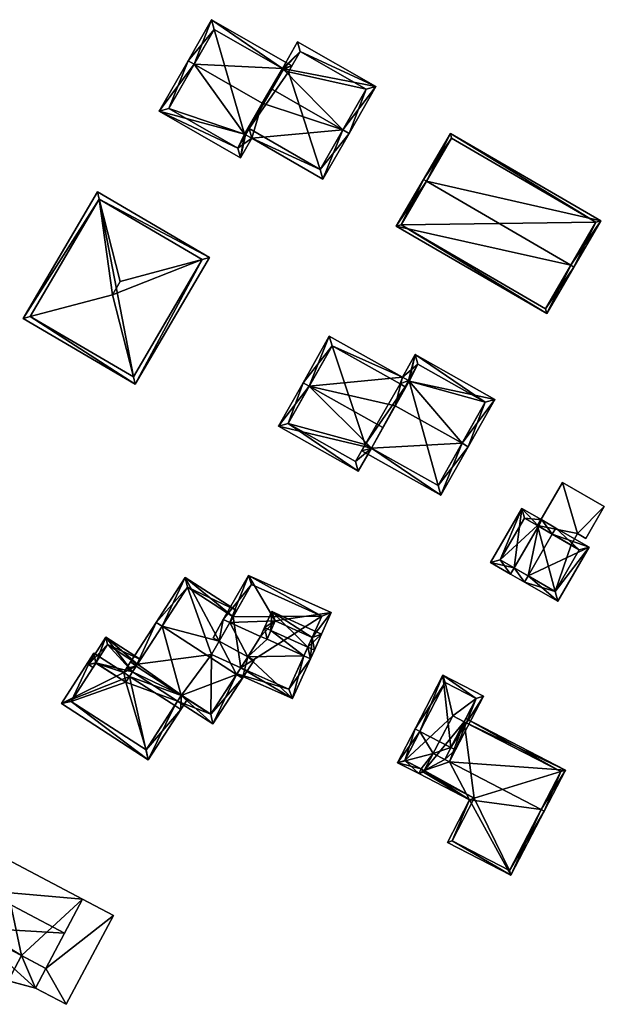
# Model space of a CAD drawing. Header units: inches. Extents: x 2685601 to 2690022, y 1235992 to 1239010.
# Tile 319 of 390: x 2688965 to 2689047, y 1238301 to 1238440. Entities that reach past the tile are written whole.
import ezdxf

# ---------------------------------------------------------------- set-up
doc = ezdxf.new("R2010")
doc.units = ezdxf.units.IN
doc.header["$MEASUREMENT"] = 0
doc.layers.add('Gebaeude Einzelhaus', color=10, linetype='Continuous')

msp = doc.modelspace()

# ---------------------------------------------------------------- meshes
at = {"layer": 'Gebaeude Einzelhaus'}
mesh = msp.add_polyface(dxfattribs=at)
corners = [(2689001.622, 1238433.469, 526.778), (2689014.824, 1238430.883, 525.191), (2689003.778, 1238437.224, 525.191), (2689010.159, 1238424.765, 527.987), (2689011.028, 1238424.266, 527.987), (2688999.98, 1238430.608, 527.987), (2688998.793, 1238428.54, 527.089), (2688996.43, 1238424.085, 525.191), (2688996.284, 1238424.169, 525.191), (2688997.297, 1238423.587, 525.191), (2689007.331, 1238417.828, 525.191), (2689013.459, 1238430.513, 525.558), (2689004.148, 1238435.859, 525.558), (2689001.789, 1238433.373, 526.778), (2689002.485, 1238432.963, 526.781), (2689006.961, 1238419.193, 525.568), (2688996.928, 1238424.953, 525.568), (2688989.19, 1238434.053, 527.089), (2688988.323, 1238434.551, 527.089), (2688984.24, 1238427.438, 524), (2688995.724, 1238420.846, 524), (2689002.983, 1238433.83, 524.631), (2689001.789, 1238433.373, 524.996), (2689002.485, 1238432.963, 524.999), (2689001.622, 1238433.469, 524.996), (2688991.645, 1238440.339, 524.631), (2688992.015, 1238438.974, 524.999), (2688985.605, 1238427.808, 524.377), (2688995.354, 1238422.211, 524.377), (2688996.928, 1238424.953, 514.926), (2688996.43, 1238424.085, 514.926), (2689006.961, 1238419.193, 514.926), (2689013.459, 1238430.513, 514.926), (2689004.148, 1238435.859, 514.926), (2689002.485, 1238432.963, 514.926), (2689001.789, 1238433.373, 514.926), (2689001.622, 1238433.469, 514.926), (2688996.284, 1238424.169, 514.926), (2688992.015, 1238438.974, 514.926), (2688985.605, 1238427.808, 514.926), (2688995.354, 1238422.211, 514.926)]
mesh.append_faces([[corners[k] for k in face] for face in [(19, 28, 20), (20, 28, 9), (9, 28, 7), (17, 27, 18), (18, 27, 19), (19, 27, 28), (25, 26, 18), (18, 26, 17), (21, 24, 25), (25, 24, 26), (23, 22, 21), (21, 22, 24), (24, 17, 6), (24, 25, 17), (17, 25, 18), (24, 21, 25), (24, 22, 21), (21, 22, 23), (17, 8, 6), (8, 20, 7), (7, 20, 9), (17, 19, 8), (8, 19, 20), (17, 18, 19), (4, 15, 3), (15, 9, 16), (16, 9, 7), (4, 10, 15), (15, 10, 9), (1, 12, 2), (2, 12, 0), (0, 12, 13), (13, 12, 14), (4, 11, 1), (1, 11, 12), (4, 3, 11), (3, 10, 4), (3, 9, 10), (3, 6, 9), (9, 6, 7), (7, 6, 8), (3, 5, 6), (3, 0, 5), (4, 1, 3), (3, 1, 0), (0, 1, 2)]], dxfattribs={"color": 13})
mesh.append_faces([[corners[k] for k in face] for face in [(36, 37, 38), (38, 37, 39), (39, 37, 40), (40, 37, 30), (30, 28, 40), (30, 7, 28), (28, 27, 40), (40, 27, 39), (17, 39, 27), (17, 38, 39), (17, 26, 38), (24, 38, 26), (24, 36, 38), (31, 34, 32), (32, 34, 33), (31, 29, 34), (34, 29, 35), (35, 29, 36), (36, 29, 37), (37, 29, 30), (23, 13, 14), (23, 22, 13), (23, 34, 22), (22, 34, 35), (22, 0, 13), (22, 24, 0), (22, 35, 24), (24, 35, 36), (12, 23, 14), (12, 33, 23), (23, 33, 34), (12, 11, 33), (33, 11, 32), (3, 32, 11), (3, 31, 32), (3, 15, 31), (15, 16, 31), (31, 16, 29), (16, 7, 29), (29, 7, 30), (5, 24, 6), (5, 0, 24)]], dxfattribs={"color": 41})
mesh = msp.add_polyface(dxfattribs=at)
corners = [(2689042.324, 1238405.665, 530.294), (2689038.921, 1238398.83, 527.357), (2689042.756, 1238405.414, 530.294), (2689017.703, 1238411.191, 527.357), (2689021.97, 1238417.524, 530.294), (2689021.538, 1238417.775, 530.294), (2689046.548, 1238411.923, 527.357), (2689025.329, 1238424.284, 527.357), (2689038.741, 1238399.514, 527.55), (2689018.386, 1238411.371, 527.549), (2689045.864, 1238411.743, 527.552), (2689025.509, 1238423.6, 527.552), (2689038.741, 1238399.514, 514.106), (2689045.864, 1238411.743, 514.106), (2689025.509, 1238423.6, 514.106), (2689018.386, 1238411.371, 514.106)]
mesh.append_faces([[corners[k] for k in face] for face in [(4, 9, 5), (11, 4, 5), (5, 9, 3), (10, 11, 7), (7, 11, 5), (6, 10, 7), (2, 8, 0), (0, 10, 2), (2, 10, 6), (9, 8, 1), (3, 9, 1), (1, 8, 2), (4, 7, 5), (0, 6, 4), (4, 6, 7), (0, 2, 6), (3, 4, 5), (3, 0, 4), (3, 1, 0), (0, 1, 2)]], dxfattribs={"color": 13})
mesh.append_faces([[corners[k] for k in face] for face in [(13, 15, 14), (13, 12, 15), (8, 9, 12), (12, 9, 15), (4, 15, 9), (4, 14, 15), (4, 11, 14), (11, 10, 14), (14, 10, 13), (10, 0, 13), (13, 0, 12), (12, 0, 8)]], dxfattribs={"color": 41})
mesh = msp.add_polyface(dxfattribs=at)
corners = [(2688966.063, 1238398.422, 524.347), (2688980.865, 1238388.858, 524.073), (2688980.602, 1238389.89, 524.347), (2688965.033, 1238398.149, 524.073), (2688977.639, 1238401.496, 527.427), (2688975.789, 1238414.994, 524.347), (2688975.525, 1238416.028, 524.073), (2688978.75, 1238403.389, 527.427), (2688991.358, 1238406.735, 524.073), (2688990.327, 1238406.461, 524.347), (2688966.059, 1238398.416, 524.344), (2688980.598, 1238389.884, 524.344), (2688975.793, 1238415.001, 524.345), (2688990.331, 1238406.468, 524.345), (2688990.331, 1238406.468, 513.884), (2688975.793, 1238415.001, 513.884), (2688966.059, 1238398.416, 513.884), (2688980.598, 1238389.884, 513.884)]
mesh.append_faces([[corners[k] for k in face] for face in [(12, 5, 6), (8, 9, 13), (13, 12, 8), (8, 12, 6), (2, 9, 1), (11, 2, 1), (10, 11, 1), (1, 9, 8), (0, 10, 3), (5, 0, 3), (6, 5, 3), (3, 10, 1), (8, 5, 9), (9, 5, 7), (8, 6, 5), (1, 9, 2), (2, 9, 4), (4, 9, 7), (1, 8, 9), (5, 4, 7), (5, 0, 4), (6, 3, 5), (5, 3, 0), (0, 2, 4), (3, 1, 0), (0, 1, 2)]], dxfattribs={"color": 13})
mesh.append_faces([[corners[k] for k in face] for face in [(15, 17, 16), (14, 17, 15), (9, 17, 14), (2, 17, 9), (11, 17, 2), (9, 14, 13), (16, 17, 10), (10, 17, 11), (0, 16, 10), (15, 16, 5), (5, 16, 0), (12, 15, 5), (14, 15, 12), (13, 14, 12)]], dxfattribs={"color": 41})
mesh = msp.add_polyface(dxfattribs=at)
corners = [(2689005.411, 1238388.582, 526.798), (2689008.251, 1238395.659, 523.863), (2689004.54, 1238389.073, 526.798), (2689018.553, 1238389.854, 523.863), (2689017.547, 1238385.825, 525.418), (2689015.801, 1238382.726, 526.798), (2689019.424, 1238389.363, 523.863), (2689019.513, 1238389.313, 523.863), (2689014.181, 1238379.849, 525.489), (2689001.076, 1238382.926, 524.003), (2689012.339, 1238376.58, 524.003), (2689002.439, 1238383.306, 524.399), (2689011.959, 1238377.943, 524.4), (2689013.31, 1238380.34, 525.489), (2689018.228, 1238388.899, 524.248), (2689018.933, 1238388.491, 524.252), (2689008.631, 1238394.296, 524.252), (2689023.988, 1238373.175, 522.884), (2689027.845, 1238380.023, 525.417), (2689026.975, 1238380.513, 525.417), (2689014.181, 1238379.849, 523.206), (2689012.819, 1238379.469, 522.884), (2689013.31, 1238380.34, 523.206), (2689031.623, 1238386.725, 522.429), (2689020.365, 1238393.069, 522.429), (2689023.608, 1238374.538, 523.207), (2689030.26, 1238386.345, 522.818), (2689020.745, 1238391.706, 522.818), (2689018.933, 1238388.491, 513.651), (2689019.424, 1238389.363, 513.651), (2689018.228, 1238388.899, 513.651), (2689008.631, 1238394.296, 513.651), (2689002.439, 1238383.306, 513.651), (2689011.959, 1238377.943, 513.651), (2689013.31, 1238380.34, 513.651), (2689014.181, 1238379.849, 513.651), (2689019.513, 1238389.313, 513.651), (2689023.608, 1238374.538, 513.651), (2689030.26, 1238386.345, 513.651), (2689020.745, 1238391.706, 513.651)]
mesh.append_faces([[corners[k] for k in face] for face in [(24, 27, 3), (3, 27, 6), (19, 26, 18), (18, 26, 23), (23, 26, 24), (24, 26, 27), (17, 25, 18), (18, 25, 19), (17, 20, 25), (17, 21, 20), (20, 21, 22), (19, 7, 4), (7, 24, 6), (6, 24, 3), (19, 23, 7), (7, 23, 24), (19, 18, 23), (17, 20, 21), (21, 20, 22), (17, 19, 20), (20, 19, 4), (17, 18, 19), (3, 16, 1), (1, 16, 2), (2, 16, 0), (3, 14, 16), (3, 6, 14), (14, 6, 15), (10, 12, 8), (8, 12, 13), (2, 11, 9), (9, 11, 10), (10, 11, 12), (2, 0, 11), (0, 8, 5), (2, 9, 0), (0, 9, 8), (8, 9, 10), (3, 4, 6), (6, 4, 7), (3, 0, 4), (4, 0, 5), (3, 1, 0), (0, 1, 2)]], dxfattribs={"color": 13})
mesh.append_faces([[corners[k] for k in face] for face in [(35, 36, 37), (37, 36, 38), (38, 36, 39), (39, 36, 29), (27, 29, 6), (27, 39, 29), (27, 26, 39), (39, 26, 38), (19, 38, 26), (19, 37, 38), (19, 25, 37), (20, 37, 25), (20, 35, 37), (30, 34, 31), (31, 34, 32), (32, 34, 33), (30, 28, 34), (34, 28, 35), (35, 28, 36), (36, 28, 29), (22, 20, 13), (13, 20, 8), (22, 35, 20), (22, 34, 35), (12, 22, 13), (12, 33, 22), (22, 33, 34), (12, 11, 33), (33, 11, 32), (0, 32, 11), (0, 31, 32), (0, 16, 31), (16, 14, 31), (31, 14, 30), (15, 28, 14), (14, 28, 30), (29, 28, 6), (6, 28, 15), (5, 20, 4), (5, 8, 20)]], dxfattribs={"color": 41})
mesh = msp.add_polyface(dxfattribs=at)
corners = [(2689047.046, 1238371.594, 520.646), (2689043.286, 1238367.764, 520.646), (2689044.449, 1238367.094, 520.646), (2689041.151, 1238374.996, 520.646), (2689037.627, 1238368.89, 520.646), (2689042.36, 1238366.159, 520.646), (2689047.046, 1238371.594, 514.467), (2689044.449, 1238367.094, 514.467), (2689041.151, 1238374.996, 514.467), (2689037.627, 1238368.89, 514.467), (2689043.286, 1238367.764, 514.467), (2689042.36, 1238366.159, 514.467)]
mesh.append_faces([[corners[k] for k in face] for face in [(5, 1, 4), (4, 1, 3), (3, 1, 0), (0, 1, 2)]], dxfattribs={"color": 13})
mesh.append_faces([[corners[k] for k in face] for face in [(10, 6, 7), (10, 8, 6), (11, 9, 10), (10, 9, 8), (2, 1, 7), (7, 1, 10), (11, 10, 5), (5, 10, 1), (8, 9, 3), (3, 9, 4), (3, 0, 8), (8, 0, 6), (0, 2, 6), (6, 2, 7)]], dxfattribs={"color": 41})
mesh = msp.add_polyface(dxfattribs=at)
corners = [(2689039.713, 1238367.687, 523.723), (2689044.889, 1238365.854, 520.366), (2689040.213, 1238368.553, 523.723), (2689036.306, 1238361.784, 523.723), (2689040.481, 1238358.219, 520.366), (2689035.806, 1238360.918, 523.723), (2689038.243, 1238369.69, 522.185), (2689037.743, 1238368.823, 522.185), (2689034.336, 1238362.92, 522.185), (2689033.836, 1238362.054, 522.185), (2689035.406, 1238371.326, 520.366), (2689030.999, 1238363.691, 520.366), (2689043.523, 1238365.488, 520.988), (2689040.115, 1238359.585, 520.988), (2689035.773, 1238369.96, 520.922), (2689032.365, 1238364.058, 520.921), (2689037.627, 1238368.89, 520.646), (2689035.773, 1238369.96, 514.467), (2689042.36, 1238366.159, 520.646), (2689043.523, 1238365.488, 514.467), (2689042.36, 1238366.159, 514.467), (2689037.627, 1238368.89, 514.467), (2689032.365, 1238364.058, 514.467), (2689040.115, 1238359.585, 514.467)]
mesh.append_faces([[corners[k] for k in face] for face in [(3, 13, 5), (8, 3, 5), (5, 13, 4), (15, 8, 9), (9, 8, 5), (11, 15, 9), (14, 15, 10), (10, 15, 11), (7, 14, 6), (0, 7, 6), (6, 14, 10), (12, 0, 2), (2, 0, 6), (1, 13, 12), (4, 13, 1), (1, 12, 2), (8, 11, 9), (6, 10, 7), (7, 10, 8), (8, 10, 11), (3, 8, 5), (5, 8, 9), (0, 7, 3), (3, 7, 8), (2, 6, 0), (0, 6, 7), (4, 3, 5), (4, 1, 3), (3, 1, 0), (0, 1, 2)]], dxfattribs={"color": 13})
mesh.append_faces([[corners[k] for k in face] for face in [(21, 22, 17), (19, 23, 20), (20, 23, 21), (21, 23, 22), (12, 13, 19), (19, 13, 23), (8, 13, 3), (8, 23, 13), (8, 22, 23), (8, 15, 22), (15, 17, 22), (15, 14, 17), (17, 16, 21), (18, 19, 20), (18, 12, 19), (16, 0, 18), (18, 0, 12), (16, 7, 0), (17, 14, 16), (16, 14, 7)]], dxfattribs={"color": 41})
mesh = msp.add_polyface(dxfattribs=at)
corners = [(2688981.001, 1238349.027, 520.406), (2688983.81, 1238355.216, 523.835), (2688979.643, 1238348.77, 519.92), (2688984.65, 1238354.673, 523.835), (2688980.483, 1238348.227, 519.92), (2688987.369, 1238344.91, 520.406), (2688991.825, 1238340.894, 519.92), (2688986.852, 1238344.109, 519.92), (2688995.153, 1238347.883, 523.835), (2688995.993, 1238347.34, 523.835), (2688994.675, 1238356.027, 520.436), (2688995.168, 1238356.898, 519.92), (2688987.925, 1238361.581, 519.92), (2688992.724, 1238352.581, 522.478), (2688996.756, 1238350.363, 522.31), (2688997.635, 1238349.879, 522.273), (2688991.529, 1238342.276, 520.43), (2688987.395, 1238344.949, 520.43), (2688988.221, 1238360.199, 520.436), (2688979.239, 1238348.144, 521.458), (2688980.079, 1238347.601, 521.458), (2688980.219, 1238349.66, 520.34), (2688986.448, 1238343.483, 521.458), (2688987.288, 1238342.94, 521.458), (2688988.235, 1238344.406, 520.377), (2688987.395, 1238344.949, 520.377), (2688981.059, 1238349.117, 520.34), (2688975.031, 1238350.864, 521.458), (2688970.439, 1238343.76, 517.543), (2688982.695, 1238335.836, 517.543), (2688979.536, 1238346.761, 520.995), (2688975.329, 1238349.481, 520.995), (2688971.821, 1238344.056, 518.005), (2688982.399, 1238337.219, 518.006), (2688987.395, 1238344.949, 509.42), (2688986.852, 1238344.109, 509.42), (2688991.529, 1238342.276, 509.42), (2688995.762, 1238348.824, 509.42), (2688995.762, 1238348.824, 521.491), (2688988.221, 1238360.199, 509.42), (2688994.675, 1238356.027, 509.42), (2688980.483, 1238348.227, 519.241), (2688981.202, 1238349.339, 518.791), (2688981.202, 1238349.339, 509.42), (2688991.643, 1238350.673, 509.42), (2688980.483, 1238348.227, 509.42), (2688979.542, 1238346.77, 519.83), (2688979.536, 1238346.761, 519.834), (2688979.536, 1238346.761, 509.42), (2688979.542, 1238346.77, 509.42), (2688975.329, 1238349.481, 519.833), (2688975.329, 1238349.481, 509.42), (2688971.821, 1238344.056, 509.42), (2688982.399, 1238337.219, 509.42)]
mesh.append_faces([[corners[k] for k in face] for face in [(5, 23, 22), (25, 24, 5), (5, 24, 23), (29, 33, 23), (23, 33, 22), (27, 32, 28), (28, 32, 29), (29, 32, 33), (19, 31, 27), (27, 31, 32), (20, 30, 19), (19, 30, 31), (19, 0, 20), (19, 21, 0), (0, 21, 26), (20, 29, 22), (22, 29, 23), (19, 28, 20), (20, 28, 29), (19, 27, 28), (21, 0, 26), (5, 24, 25), (5, 23, 24), (5, 22, 23), (0, 20, 5), (5, 20, 22), (21, 19, 0), (0, 19, 20), (18, 11, 10), (18, 12, 11), (18, 1, 12), (18, 3, 1), (9, 14, 15), (9, 8, 14), (16, 5, 17), (16, 7, 5), (16, 6, 7), (16, 9, 6), (16, 8, 9), (0, 1, 3), (0, 2, 1), (0, 4, 2), (14, 9, 15), (13, 8, 14), (14, 8, 9), (13, 3, 8), (10, 12, 13), (13, 12, 3), (3, 12, 1), (10, 11, 12), (8, 6, 9), (3, 5, 8), (8, 5, 6), (6, 5, 7), (3, 0, 5), (0, 2, 4), (3, 1, 0), (0, 1, 2)]], dxfattribs={"color": 13})
mesh.append_faces([[corners[k] for k in face] for face in [(35, 49, 45), (51, 48, 52), (52, 48, 53), (53, 48, 35), (35, 48, 49), (33, 7, 22), (22, 7, 5), (33, 35, 7), (33, 53, 35), (33, 32, 53), (53, 32, 52), (50, 32, 31), (50, 51, 32), (32, 51, 52), (47, 31, 30), (47, 50, 31), (47, 48, 50), (50, 48, 51), (47, 46, 48), (48, 46, 49), (46, 4, 41), (4, 20, 0), (47, 30, 46), (46, 30, 4), (4, 30, 20), (43, 34, 45), (45, 34, 35), (43, 44, 34), (34, 44, 36), (36, 44, 37), (43, 39, 44), (44, 39, 40), (42, 39, 43), (42, 18, 39), (42, 3, 18), (42, 0, 3), (42, 41, 0), (0, 41, 4), (39, 10, 40), (39, 18, 10), (8, 38, 14), (8, 16, 38), (38, 16, 37), (37, 16, 36), (25, 16, 17), (25, 36, 16), (25, 34, 36), (5, 25, 17), (5, 7, 25), (25, 7, 34), (34, 7, 35)]], dxfattribs={"color": 41})
mesh = msp.add_polyface(dxfattribs=at)
corners = [(2688996.834, 1238361.868, 520.619), (2688993.293, 1238355.615, 523.835), (2688994.209, 1238355.204, 523.835), (2689000.618, 1238355.425, 522.565), (2688998.548, 1238353.256, 523.835), (2688999.461, 1238352.847, 523.835), (2689008.519, 1238356.623, 520.619), (2689005.835, 1238353.084, 522.564), (2689005.589, 1238350.096, 523.835), (2689004.677, 1238350.505, 523.835), (2689003.056, 1238344.454, 521.039), (2688996.756, 1238350.363, 522.31), (2688995.762, 1238348.824, 521.491), (2688995.212, 1238347.974, 521.039), (2688992.724, 1238352.581, 522.478), (2688991.847, 1238353.063, 522.515), (2689007.198, 1238356.12, 521.068), (2688997.255, 1238360.583, 521.068), (2689002.554, 1238345.775, 521.491), (2688997.255, 1238360.583, 509.42), (2689007.198, 1238356.12, 509.42), (2688994.675, 1238356.027, 520.436), (2688994.675, 1238356.027, 509.42), (2689002.554, 1238345.775, 509.42), (2688995.762, 1238348.824, 509.42), (2688991.643, 1238350.673, 509.42)]
mesh.append_faces([[corners[k] for k in face] for face in [(8, 18, 9), (18, 13, 12), (8, 10, 18), (18, 10, 13), (1, 14, 15), (1, 2, 14), (0, 17, 1), (1, 17, 2), (6, 16, 0), (0, 16, 17), (8, 7, 6), (6, 7, 16), (8, 9, 7), (14, 1, 15), (11, 2, 14), (14, 2, 1), (11, 4, 2), (11, 5, 4), (11, 9, 5), (13, 10, 12), (12, 10, 11), (11, 10, 9), (9, 10, 8), (6, 7, 8), (8, 7, 9), (0, 3, 6), (6, 3, 7), (3, 4, 5), (0, 2, 3), (3, 2, 4), (0, 1, 2)]], dxfattribs={"color": 13})
mesh.append_faces([[corners[k] for k in face] for face in [(22, 24, 25), (19, 20, 22), (22, 20, 24), (24, 20, 23), (7, 20, 16), (7, 23, 20), (7, 18, 23), (7, 9, 18), (18, 12, 23), (23, 12, 24), (2, 21, 14), (21, 19, 22), (2, 17, 21), (21, 17, 19), (17, 16, 19), (19, 16, 20)]], dxfattribs={"color": 41})
mesh = msp.add_polyface(dxfattribs=at)
corners = [(2689000.012, 1238354.075, 524.444), (2689000.115, 1238356.746, 523.555), (2688999.1, 1238354.485, 524.444), (2689005.229, 1238351.734, 524.444), (2689007.156, 1238353.586, 523.555), (2689006.141, 1238351.324, 524.444), (2689005.589, 1238350.096, 523.835), (2689004.677, 1238350.505, 523.835), (2688999.461, 1238352.847, 523.835), (2688998.548, 1238353.256, 523.835), (2689005.835, 1238353.084, 523.913), (2689000.618, 1238355.425, 523.913), (2689005.835, 1238353.084, 522.564), (2689000.618, 1238355.425, 522.565)]
mesh.append_faces([[corners[k] for k in face] for face in [(6, 3, 5), (6, 7, 3), (9, 2, 8), (8, 2, 0), (1, 11, 2), (2, 11, 0), (4, 10, 1), (1, 10, 11), (4, 5, 10), (10, 5, 3), (8, 2, 9), (7, 0, 8), (8, 0, 2), (7, 3, 0), (7, 6, 3), (3, 6, 5), (4, 3, 5), (4, 1, 3), (3, 1, 0), (0, 1, 2)]], dxfattribs={"color": 13})
mesh.append_faces([[corners[k] for k in face] for face in [(13, 0, 11), (13, 8, 0), (11, 10, 13), (13, 10, 12), (3, 12, 10), (3, 7, 12)]], dxfattribs={"color": 41})
mesh = msp.add_polyface(dxfattribs=at)
corners = [(2688981.202, 1238349.339, 518.791), (2688981.609, 1238349.969, 518.536), (2688976.731, 1238353.121, 518.536), (2688975.329, 1238349.481, 519.833), (2688974.256, 1238349.293, 520.085), (2688980.483, 1238348.227, 519.241), (2688974.927, 1238348.859, 520.085), (2688979.542, 1238346.77, 519.83), (2688979.536, 1238346.761, 519.834), (2688976.954, 1238352.084, 518.791), (2688975.294, 1238349.515, 519.83), (2688976.954, 1238352.084, 509.42), (2688981.202, 1238349.339, 509.42), (2688975.294, 1238349.515, 509.42), (2688979.542, 1238346.77, 509.42), (2688980.483, 1238348.227, 509.42)]
mesh.append_faces([[corners[k] for k in face] for face in [(3, 7, 8), (4, 10, 6), (6, 10, 3), (3, 10, 7), (4, 9, 10), (9, 1, 0), (4, 2, 9), (9, 2, 1), (5, 3, 7), (7, 3, 8), (3, 4, 6), (0, 2, 5), (5, 2, 3), (3, 2, 4), (0, 1, 2)]], dxfattribs={"color": 13})
mesh.append_faces([[corners[k] for k in face] for face in [(13, 15, 14), (13, 11, 15), (15, 11, 12), (13, 14, 10), (10, 14, 7), (10, 9, 13), (13, 9, 11), (11, 0, 12), (11, 9, 0)]], dxfattribs={"color": 41})
mesh = msp.add_polyface(dxfattribs=at)
corners = [(2689021.021, 1238339.838, 520.884), (2689020.354, 1238340.183, 520.884), (2689017.884, 1238335.409, 519.265), (2689021.208, 1238334.533, 519.491), (2689020.863, 1238333.866, 519.265), (2689022.894, 1238336.704, 520.305), (2689021.652, 1238334.303, 519.491), (2689025.409, 1238337.568, 520.884), (2689024.525, 1238335.86, 520.305), (2689026.075, 1238337.223, 520.884), (2689025.191, 1238335.515, 520.305), (2689029.994, 1238344.795, 518.486), (2689024.273, 1238347.755, 518.486), (2689018.895, 1238335.73, 519.491), (2689028.983, 1238344.474, 518.697), (2689024.594, 1238346.744, 518.697), (2689027.288, 1238341.199, 518.626), (2689028.983, 1238344.474, 510.49), (2689027.288, 1238341.199, 510.49), (2689024.594, 1238346.744, 510.49), (2689018.895, 1238335.73, 510.49), (2689021.652, 1238334.303, 510.49), (2689025.656, 1238342.043, 510.49)]
mesh.append_faces([[corners[k] for k in face] for face in [(12, 15, 1), (1, 15, 0), (9, 14, 11), (11, 14, 12), (12, 14, 15), (9, 7, 14), (7, 9, 8), (8, 9, 10), (13, 1, 0), (13, 2, 1), (13, 4, 2), (13, 3, 4), (7, 12, 0), (0, 12, 1), (9, 11, 7), (7, 11, 12), (7, 8, 9), (9, 8, 10), (0, 5, 7), (7, 5, 8), (5, 3, 6), (0, 2, 5), (5, 2, 3), (3, 2, 4), (0, 1, 2)]], dxfattribs={"color": 13})
mesh.append_faces([[corners[k] for k in face] for face in [(18, 22, 17), (17, 22, 19), (19, 22, 20), (20, 22, 21), (20, 3, 13), (20, 21, 3), (3, 21, 6), (0, 20, 13), (0, 19, 20), (0, 15, 19), (15, 14, 19), (19, 14, 17), (17, 16, 18), (16, 7, 8), (17, 14, 16), (16, 14, 7)]], dxfattribs={"color": 41})
mesh = msp.add_polyface(dxfattribs=at)
corners = [(2689027.288, 1238341.199, 518.626), (2689041.568, 1238334.371, 518.486), (2689027.518, 1238341.642, 518.486), (2689025.191, 1238335.515, 520.305), (2689038.133, 1238328.819, 520.305), (2689038.576, 1238328.589, 520.305), (2689024.525, 1238335.86, 520.305), (2689021.652, 1238334.303, 519.491), (2689021.208, 1238334.533, 519.491), (2689020.863, 1238333.866, 519.265), (2689028.011, 1238330.168, 519.265), (2689033.88, 1238319.515, 517.229), (2689024.903, 1238324.161, 517.229), (2689022.894, 1238336.704, 520.305), (2689025.576, 1238324.375, 517.379), (2689033.666, 1238320.189, 517.38), (2689028.685, 1238330.381, 519.415), (2689021.536, 1238334.08, 519.415), (2689040.894, 1238334.158, 518.625), (2689033.666, 1238320.189, 510.49), (2689040.894, 1238334.158, 510.49), (2689027.288, 1238341.199, 510.49), (2689021.652, 1238334.303, 510.49), (2689021.536, 1238334.08, 510.49), (2689028.685, 1238330.381, 510.49), (2689025.576, 1238324.375, 510.49), (2689025.656, 1238342.043, 510.49)]
mesh.append_faces([[corners[k] for k in face] for face in [(5, 18, 1), (1, 18, 2), (2, 18, 0), (5, 4, 18), (17, 8, 7), (17, 9, 8), (16, 10, 17), (17, 10, 9), (11, 15, 5), (5, 15, 4), (16, 14, 10), (10, 14, 12), (12, 14, 11), (11, 14, 15), (7, 6, 13), (7, 3, 6), (4, 11, 5), (7, 10, 3), (3, 10, 4), (4, 10, 11), (11, 10, 12), (7, 9, 10), (7, 8, 9), (3, 0, 6), (5, 1, 4), (4, 1, 3), (3, 1, 0), (0, 1, 2)]], dxfattribs={"color": 13})
mesh.append_faces([[corners[k] for k in face] for face in [(21, 22, 26), (20, 24, 21), (21, 24, 22), (22, 24, 23), (20, 19, 24), (24, 19, 25), (15, 14, 19), (19, 14, 25), (14, 24, 25), (14, 16, 24), (16, 17, 24), (24, 17, 23), (23, 17, 22), (22, 17, 7), (20, 21, 18), (18, 21, 0), (18, 4, 20), (20, 4, 19), (19, 4, 15)]], dxfattribs={"color": 41})
mesh = msp.add_polyface(dxfattribs=at)
corners = [(2688957.339, 1238312.143, 511.849), (2688959.46, 1238317.383, 515.499), (2688947.601, 1238320.509, 515.499), (2688946.171, 1238315.088, 511.849), (2688948.958, 1238325.651, 511.849), (2688961.845, 1238322.254, 511.849), (2688973.423, 1238316.119, 511.849), (2688970.885, 1238311.329, 515.499), (2688968.251, 1238306.36, 511.849), (2688968.251, 1238306.36, 506.465), (2688971.141, 1238301.291, 506.465), (2688977.776, 1238313.811, 506.465), (2688966.784, 1238303.589, 506.465), (2688973.423, 1238316.119, 506.465), (2688957.339, 1238312.143, 509.747), (2688955.09, 1238306.72, 509.747), (2688966.784, 1238303.589, 509.747), (2688945.315, 1238311.835, 509.747), (2688968.251, 1238306.36, 509.747), (2688946.173, 1238315.088, 509.747), (2688948.958, 1238325.651, 500.872), (2688961.845, 1238322.254, 500.872), (2688946.171, 1238315.088, 500.872), (2688946.173, 1238315.088, 500.872), (2688957.339, 1238312.143, 500.872), (2688959.059, 1238311.689, 500.872), (2688973.423, 1238316.119, 500.872), (2688964.837, 1238308.169, 500.872), (2688968.251, 1238306.36, 500.872), (2688971.141, 1238301.291, 500.872), (2688966.784, 1238303.589, 500.872), (2688977.776, 1238313.811, 500.872), (2688962.954, 1238304.615, 506.465), (2688962.954, 1238304.615, 500.872), (2688955.09, 1238306.72, 500.872), (2688945.315, 1238311.835, 500.872)]
mesh.append_faces([[corners[k] for k in face] for face in [(17, 14, 19), (14, 16, 18), (17, 15, 14), (14, 15, 16), (9, 11, 13), (12, 10, 9), (9, 10, 11), (1, 0, 7), (7, 0, 8), (7, 6, 1), (1, 6, 5), (4, 1, 5), (4, 2, 1), (0, 2, 3), (0, 1, 2)]], dxfattribs={"color": 13})
mesh.append_faces([[corners[k] for k in face] for face in [(24, 35, 23), (24, 34, 35), (24, 33, 34), (24, 27, 33), (19, 23, 17), (17, 23, 35), (16, 9, 18), (16, 12, 9), (15, 32, 16), (16, 32, 12), (15, 34, 32), (32, 34, 33), (15, 17, 34), (34, 17, 35), (29, 28, 31), (31, 28, 26), (29, 30, 28), (28, 30, 27), (27, 30, 33), (32, 30, 12), (32, 33, 30), (11, 31, 13), (13, 31, 26), (11, 10, 31), (31, 10, 29), (10, 12, 29), (29, 12, 30), (27, 26, 28), (27, 21, 26), (27, 25, 21), (27, 24, 25), (7, 18, 6), (6, 18, 13), (13, 18, 9), (7, 8, 18), (8, 0, 18), (18, 0, 14), (13, 5, 6), (13, 21, 5), (13, 26, 21), (24, 21, 25), (23, 20, 24), (24, 20, 21), (23, 22, 20), (0, 19, 14), (19, 22, 23), (0, 3, 19), (19, 3, 22), (4, 3, 2), (4, 20, 3), (3, 20, 22), (4, 5, 20), (20, 5, 21)]], dxfattribs={"color": 41})

doc.saveas('drawing.dxf')
